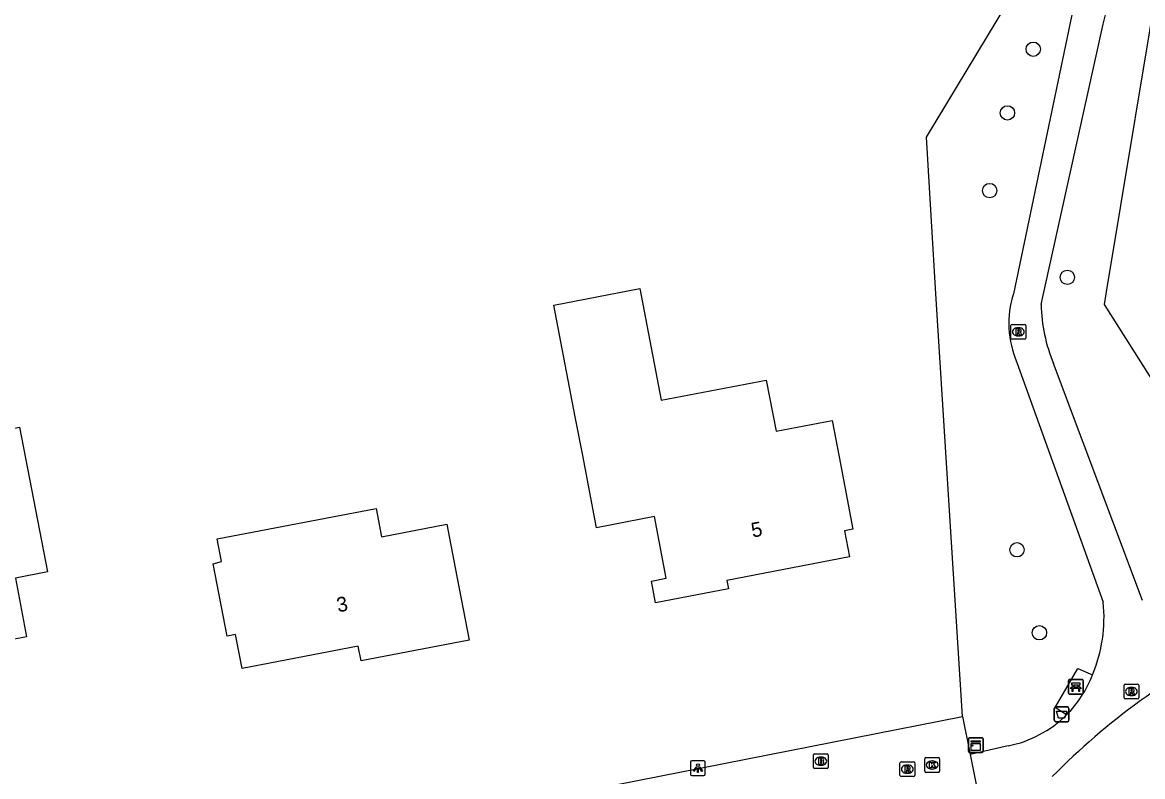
# Model space of a CAD drawing. Extents: x 157663 to 158496, y 379212 to 380934.
# Drawn here: x 158181.3 to 158257.5, y 380217.2 to 380268.5 of the extents above; entities that cross this region are included whole.
import ezdxf

# ---------------------------------------------------------------- set-up
doc = ezdxf.new("R2010")
doc.units = 0
for name, color, linetype in [('IMGEO_Afvalbak', 7, 'Continuous'), ('IMGEO_Bank', 7, 'Continuous'), ('IMGEO_Boom', 7, 'Continuous'), ('IMGEO_Brandkraan', 7, 'Continuous'), ('IMGEO_Groenvoorziening', 7, 'Continuous'), ('IMGEO_Kast', 7, 'Continuous'), ('IMGEO_Kolk', 7, 'Continuous'), ('IMGEO_Lichtpunt', 7, 'Continuous'), ('IMGEO_Pand', 7, 'Continuous'), ('IMGEO_Pand_nummerreeks', 7, 'Continuous'), ('IMGEO_Rijbaan_lokaal_open', 7, 'Continuous'), ('IMGEO_Rioolput', 7, 'Continuous'), ('IMGEO_Voetpad_halfverhard', 7, 'Continuous'), ('IMGEO_Voetpad_open', 7, 'Continuous')]:
    doc.layers.add(name, color=color, linetype=linetype)

msp = doc.modelspace()

# ---------------------------------------------------------------- linework, layer by layer
at = {"layer": 'IMGEO_Afvalbak'}
for p, q in [((158251.58, 380221.889), (158252.37, 380221.889)), ((158252.37, 380221.889), (158251.58, 380221.889)), ((158251.48, 380220.989), (158251.48, 380221.789)), ((158251.48, 380221.789), (158251.48, 380220.989)), ((158252.47, 380221.789), (158252.47, 380220.989)), ((158252.47, 380220.989), (158252.47, 380221.789)), ((158252.37, 380220.889), (158251.58, 380220.889)), ((158251.58, 380220.889), (158252.37, 380220.889))]:
    msp.add_line(p, q, dxfattribs=at)
msp.add_lwpolyline([(158251.623, 380221.603), (158252.327, 380221.603), (158252.178, 380221.133), (158251.772, 380221.133), (158251.623, 380221.603)], dxfattribs=at)
for centre, start, end in [((158251.58, 380221.789), 90, 180), ((158251.58, 380221.789), 90, 180), ((158252.37, 380221.789), 0, 90), ((158252.37, 380221.789), 360, 90), ((158251.58, 380220.989), 180, 270), ((158251.58, 380220.989), 180, 270), ((158252.37, 380220.989), 270, 0), ((158252.37, 380220.989), 270, 0)]:
    msp.add_arc(centre, 0.1, start, end, dxfattribs=at)
at = {"layer": 'IMGEO_Bank'}
for p, q in [((158252.448, 380222.83), (158252.448, 380223.671)), ((158252.448, 380223.671), (158252.448, 380222.83)), ((158252.523, 380223.755), (158253.364, 380223.755)), ((158253.364, 380223.755), (158252.523, 380223.755)), ((158252.757, 380223.261), (158252.757, 380223.367)), ((158252.801, 380223.367), (158252.801, 380223.261)), ((158253.089, 380223.373), (158252.807, 380223.373)), ((158253.095, 380223.261), (158253.095, 380223.367)), ((158253.139, 380223.367), (158253.139, 380223.261)), ((158253.448, 380223.68), (158253.448, 380222.839)), ((158253.448, 380222.839), (158253.448, 380223.68)), ((158253.373, 380222.755), (158252.532, 380222.755)), ((158252.532, 380222.755), (158253.373, 380222.755)), ((158253.145, 380223.153), (158252.752, 380223.153)), ((158252.807, 380223.255), (158253.089, 380223.255))]:
    msp.add_line(p, q, dxfattribs=at)
for points in [[(158252.751, 380223.373), (158252.665, 380223.373), (158252.665, 380223.534), (158253.228, 380223.534), (158253.228, 380223.373), (158253.145, 380223.373)], [(158252.695, 380223.153), (158252.553, 380223.153), (158252.665, 380223.255), (158252.751, 380223.255)], [(158252.745, 380223.146), (158252.745, 380222.939), (158252.702, 380222.939), (158252.702, 380223.146)], [(158253.145, 380223.255), (158253.228, 380223.255), (158253.34, 380223.153), (158253.201, 380223.153)], [(158253.195, 380223.146), (158253.195, 380222.939), (158253.151, 380222.939), (158253.151, 380223.146)]]:
    msp.add_lwpolyline(points, dxfattribs=at)
for centre, radius, start, end in [((158252.526, 380223.677), 0.0779, 92.4484, 184.28452), ((158252.526, 380223.677), 0.0779, 92.4484, 184.28452), ((158252.75, 380223.366), 0.00671, 2.89567, 87.10433), ((158252.807, 380223.366), 0.00671, 92.89567, 177.10433), ((158253.089, 380223.366), 0.00671, 2.89567, 87.10433), ((158253.146, 380223.366), 0.00671, 92.89567, 177.10433), ((158253.37, 380223.677), 0.0779, 2.4484, 94.28452), ((158253.37, 380223.677), 0.0779, 2.4484, 94.28452), ((158252.526, 380222.833), 0.0779, 182.4484, 274.28452), ((158252.526, 380222.833), 0.0779, 182.4484, 274.28452), ((158252.695, 380223.146), 0.00671, 2.89567, 87.10433), ((158252.752, 380223.146), 0.00671, 92.89567, 177.10433), ((158252.75, 380223.262), 0.00671, 272.89567, 357.10433), ((158252.807, 380223.262), 0.00671, 182.89567, 267.10433), ((158253.089, 380223.262), 0.00671, 272.89567, 357.10433), ((158253.146, 380223.262), 0.00671, 182.89567, 267.10433), ((158253.144, 380223.146), 0.00671, 2.89567, 87.10433), ((158253.201, 380223.146), 0.00671, 92.89567, 177.10433), ((158253.37, 380222.833), 0.0779, 272.4484, 4.28452), ((158253.37, 380222.833), 0.0779, 272.4484, 4.28452)]:
    msp.add_arc(centre, radius, start, end, dxfattribs=at)
at = {"layer": 'IMGEO_Boom'}
for centre in [(158250.05, 380266.629), (158248.295, 380262.295), (158247.088, 380257.011), (158252.37, 380251.109), (158248.947, 380232.579), (158250.468, 380226.935)]:
    msp.add_circle(centre, 0.489, dxfattribs=at)
at = {"layer": 'IMGEO_Brandkraan'}
for p, q in [((158235.108, 380217.775), (158235.108, 380218.627)), ((158235.183, 380218.701), (158236.035, 380218.701)), ((158235.596, 380218.481), (158235.621, 380218.481)), ((158236.109, 380218.627), (158236.109, 380217.775)), ((158236.035, 380217.701), (158235.183, 380217.701)), ((158235.619, 380217.921), (158235.594, 380217.921))]:
    msp.add_line(p, q, dxfattribs=at)
for points in [[(158235.108, 380217.775), (158235.108, 380218.627)], [(158235.183, 380218.701), (158236.035, 380218.701)], [(158235.456, 380218.401), (158235.456, 380218.001), (158235.669, 380218.001)], [(158235.687, 380218.401), (158235.456, 380218.401)], [(158235.635, 380218.32), (158235.581, 380218.32), (158235.581, 380218.244)], [(158235.581, 380218.244), (158235.634, 380218.244)], [(158235.643, 380218.168), (158235.581, 380218.168), (158235.581, 380218.087)], [(158235.581, 380218.087), (158235.643, 380218.087)], [(158236.109, 380218.627), (158236.109, 380217.775)], [(158236.035, 380217.701), (158235.183, 380217.701)]]:
    msp.add_lwpolyline(points, dxfattribs=at)
for centre, radius, start, end in [((158235.185, 380218.625), 0.0765, 91.55205, 178.44795), ((158235.185, 380218.625), 0.0765, 91.55205, 178.44795), ((158235.636, 380218.282), 0.0379, 267.82845, 90.93552), ((158235.644, 380218.127), 0.0404, 269.87594, 90.50774), ((158235.675, 380218.252), 0.251, 268.66757, 293.53466), ((158235.691, 380218.256), 0.145, 59.4692, 91.53667), ((158235.716, 380218.303), 0.0922, 285.51372, 58.15012), ((158235.721, 380218.111), 0.105, 301.31148, 78.98903), ((158236.033, 380218.625), 0.0765, 1.55205, 88.44795), ((158236.033, 380218.625), 0.0765, 1.55205, 88.44795), ((158235.185, 380217.777), 0.0765, 181.55205, 268.44795), ((158235.185, 380217.777), 0.0765, 181.55205, 268.44795), ((158236.033, 380217.777), 0.0765, 271.55205, 358.44795), ((158236.033, 380217.777), 0.0765, 271.55205, 358.44795)]:
    msp.add_arc(centre, radius, start, end, dxfattribs=at)
for centre, major_axis, ratio, start_param, end_param in [((158235.595, 380218.201), (-0.387, 0.002), 0.722429, 4.712389, 7.853982), ((158235.62, 380218.201), (-0.39, 0.002), 0.717154, 1.570796, 4.712389)]:
    msp.add_ellipse(centre, major_axis=major_axis, ratio=ratio, start_param=start_param, end_param=end_param, dxfattribs=at)
at = {"layer": 'IMGEO_Groenvoorziening'}
for points in [[(158254.843, 380310.82), (158258.955, 380273.913), (158254.984, 380250), (158254.861, 380249.262), (158262.709, 380236.893), (158282.59, 380240.787)], [(158245.234, 380221.247), (158243.431, 380250), (158242.787, 380260.656), (158248.984, 380270.917), (158241.64, 380308.242)]]:
    msp.add_lwpolyline(points, dxfattribs=at)
at = {"layer": 'IMGEO_Kast'}
for p, q in [((158245.645, 380218.872), (158245.645, 380219.713)), ((158245.645, 380219.713), (158245.645, 380218.872)), ((158245.72, 380219.797), (158246.561, 380219.797)), ((158246.561, 380219.797), (158245.72, 380219.797)), ((158246.645, 380219.722), (158246.645, 380218.881)), ((158246.645, 380218.881), (158246.645, 380219.722)), ((158246.57, 380218.797), (158245.729, 380218.797)), ((158245.729, 380218.797), (158246.57, 380218.797))]:
    msp.add_line(p, q, dxfattribs=at)
for points in [[(158245.84, 380219.587), (158246.44, 380219.587), (158246.44, 380219.502), (158245.84, 380219.502), (158245.84, 380219.587)], [(158245.84, 380219.412), (158246.44, 380219.412), (158246.44, 380218.923), (158245.84, 380218.923), (158245.84, 380219.412)]]:
    msp.add_lwpolyline(points, dxfattribs=at)
msp.add_circle((158245.924, 380219.261), 0.0377, dxfattribs=at)
for centre, start, end in [((158245.723, 380219.719), 92.4484, 184.28452), ((158245.723, 380219.719), 92.4484, 184.28452), ((158246.567, 380219.719), 2.4484, 94.28452), ((158246.567, 380219.719), 2.4484, 94.28452), ((158245.723, 380218.875), 182.4484, 274.28452), ((158245.723, 380218.875), 182.4484, 274.28452), ((158246.567, 380218.875), 272.4484, 4.28452), ((158246.567, 380218.875), 272.4484, 4.28452)]:
    msp.add_arc(centre, 0.0779, start, end, dxfattribs=at)
at = {"layer": 'IMGEO_Kolk'}
for p, q in [((158242.681, 380217.517), (158242.681, 380218.369)), ((158242.756, 380218.443), (158243.608, 380218.443)), ((158243.169, 380218.223), (158243.194, 380218.223)), ((158243.682, 380218.369), (158243.682, 380217.517)), ((158243.608, 380217.443), (158242.756, 380217.443)), ((158243.192, 380217.663), (158243.167, 380217.663))]:
    msp.add_line(p, q, dxfattribs=at)
for points in [[(158242.681, 380217.517), (158242.681, 380218.369)], [(158242.756, 380218.443), (158243.608, 380218.443)], [(158243.002, 380218.143), (158243.125, 380218.143), (158243.125, 380217.992), (158243.255, 380218.143), (158243.419, 380218.143), (158243.273, 380217.992), (158243.426, 380217.743), (158243.274, 380217.743), (158243.189, 380217.907), (158243.125, 380217.84), (158243.125, 380217.743), (158243.002, 380217.743), (158243.002, 380218.143)], [(158243.682, 380218.369), (158243.682, 380217.517)], [(158243.608, 380217.443), (158242.756, 380217.443)]]:
    msp.add_lwpolyline(points, dxfattribs=at)
for centre, start, end in [((158242.758, 380218.367), 91.55205, 178.44795), ((158242.758, 380218.367), 91.55205, 178.44795), ((158243.606, 380218.367), 1.55205, 88.44795), ((158243.606, 380218.367), 1.55205, 88.44795), ((158242.758, 380217.519), 181.55205, 268.44795), ((158242.758, 380217.519), 181.55205, 268.44795), ((158243.606, 380217.519), 271.55205, 358.44795), ((158243.606, 380217.519), 271.55205, 358.44795)]:
    msp.add_arc(centre, 0.0765, start, end, dxfattribs=at)
for centre, major_axis, ratio, start_param, end_param in [((158243.168, 380217.943), (-0.387, 0.002), 0.722429, 4.712389, 7.853982), ((158243.193, 380217.943), (-0.39, 0.002), 0.717154, 1.570796, 4.712389)]:
    msp.add_ellipse(centre, major_axis=major_axis, ratio=ratio, start_param=start_param, end_param=end_param, dxfattribs=at)
at = {"layer": 'IMGEO_Lichtpunt'}
for p, q in [((158226.756, 380218.133), (158226.756, 380217.326)), ((158226.756, 380218.133), (158226.756, 380217.326)), ((158227.658, 380218.228), (158226.85, 380218.228)), ((158227.658, 380218.228), (158226.85, 380218.228)), ((158227.752, 380217.326), (158227.752, 380218.133)), ((158227.752, 380217.326), (158227.752, 380218.133)), ((158226.85, 380217.232), (158227.658, 380217.232)), ((158226.85, 380217.232), (158227.658, 380217.232))]:
    msp.add_line(p, q, dxfattribs=at)
for points in [[(158227.13, 380217.797), (158227.169, 380217.769), (158226.981, 380217.507), (158226.943, 380217.534), (158227.13, 380217.797)], [(158227.232, 380217.749), (158227.279, 380217.749), (158227.279, 380217.427), (158227.232, 380217.427), (158227.232, 380217.749)], [(158227.342, 380217.769), (158227.38, 380217.796), (158227.567, 380217.534), (158227.528, 380217.506), (158227.342, 380217.769)]]:
    msp.add_lwpolyline(points, dxfattribs=at)
msp.add_circle((158227.255, 380217.931), 0.0994, dxfattribs=at)
for centre, start, end in [((158226.85, 380218.133), 90, 180), ((158226.85, 380218.133), 90, 180), ((158227.658, 380218.133), 0, 90), ((158227.658, 380218.133), 0, 90), ((158226.85, 380217.326), 180, 270), ((158226.85, 380217.326), 180, 270), ((158227.658, 380217.326), 270, 0), ((158227.658, 380217.326), 270, 360)]:
    msp.add_arc(centre, 0.0946, start, end, dxfattribs=at)
at = {"layer": 'IMGEO_Pand'}
for points in [[(158223.308, 380250.347), (158224.764, 380242.755), (158231.897, 380244.124), (158232.564, 380240.649), (158236.37, 380241.379), (158236.846, 380238.901), (158237.788, 380233.99), (158237.214, 380233.88), (158237.556, 380232.1), (158229.214, 380230.5), (158229.326, 380229.918), (158224.376, 380228.969), (158224.092, 380230.451), (158225.1, 380230.645), (158224.297, 380234.835), (158220.365, 380234.081), (158219.423, 380238.992), (158218.916, 380241.633), (158217.459, 380249.225), (158223.308, 380250.347)], [(158183.031, 380231.071), (158180.853, 380230.653), (158181.621, 380226.65), (158176.493, 380225.667), (158177.09, 380222.554), (158172.25, 380221.625), (158170.067, 380233.01), (158172.211, 380233.421), (158171.12, 380238.991), (158181.143, 380240.913), (158183.031, 380231.071)], [(158210.185, 380234.322), (158210.755, 380231.348), (158211.697, 380226.437), (158204.357, 380225.029), (158204.168, 380226.017), (158196.268, 380224.502), (158195.824, 380226.815), (158195.248, 380226.705), (158194.306, 380231.616), (158194.861, 380231.781), (158194.565, 380233.323), (158205.386, 380235.399), (158205.755, 380233.472), (158210.185, 380234.322)]]:
    msp.add_lwpolyline(points, dxfattribs=at)
at = {"layer": 'IMGEO_Rijbaan_lokaal_open'}
for points in [[(158169.797, 380202.917), (158190.532, 380210.271), (158193.686, 380211.088), (158245.234, 380221.247)], [(158245.234, 380221.247), (158245.754, 380218.66)], [(158245.754, 380218.66), (158246.209, 380216.392)]]:
    msp.add_lwpolyline(points, dxfattribs=at)
at = {"layer": 'IMGEO_Rioolput'}
for p, q in [((158248.537, 380246.982), (158248.537, 380247.834)), ((158248.612, 380247.908), (158249.464, 380247.908)), ((158249.538, 380247.834), (158249.538, 380246.982)), ((158249.048, 380247.128), (158249.023, 380247.128)), ((158249.025, 380247.688), (158249.05, 380247.688)), ((158249.464, 380246.908), (158248.612, 380246.908)), ((158256.221, 380222.518), (158256.221, 380223.37)), ((158256.296, 380223.444), (158257.148, 380223.444)), ((158257.222, 380223.37), (158257.222, 380222.518)), ((158256.732, 380222.664), (158256.707, 380222.664)), ((158256.709, 380223.224), (158256.734, 380223.224)), ((158257.148, 380222.444), (158256.296, 380222.444)), ((158240.992, 380217.231), (158240.992, 380218.083)), ((158241.067, 380218.157), (158241.919, 380218.157)), ((158241.993, 380218.083), (158241.993, 380217.231)), ((158241.503, 380217.377), (158241.478, 380217.377)), ((158241.48, 380217.937), (158241.505, 380217.937)), ((158241.919, 380217.157), (158241.067, 380217.157))]:
    msp.add_line(p, q, dxfattribs=at)
for points in [[(158248.537, 380246.982), (158248.537, 380247.834)], [(158248.612, 380247.908), (158249.464, 380247.908)], [(158249.538, 380247.834), (158249.538, 380246.982)], [(158249.126, 380247.606), (158248.874, 380247.608), (158248.874, 380247.208)], [(158248.874, 380247.208), (158248.998, 380247.208), (158248.998, 380247.37), (158249.009, 380247.37)], [(158249.052, 380247.527), (158248.998, 380247.527), (158248.998, 380247.446)], [(158248.998, 380247.446), (158249.05, 380247.446)], [(158249.056, 380247.341), (158249.127, 380247.208), (158249.267, 380247.208), (158249.202, 380247.334)], [(158249.464, 380246.908), (158248.612, 380246.908)], [(158256.221, 380222.518), (158256.221, 380223.37)], [(158256.296, 380223.444), (158257.148, 380223.444)], [(158257.222, 380223.37), (158257.222, 380222.518)], [(158256.81, 380223.142), (158256.558, 380223.144), (158256.558, 380222.744)], [(158256.558, 380222.744), (158256.682, 380222.744), (158256.682, 380222.906), (158256.693, 380222.906)], [(158256.736, 380223.063), (158256.682, 380223.063), (158256.682, 380222.982)], [(158256.682, 380222.982), (158256.734, 380222.982)], [(158256.74, 380222.877), (158256.811, 380222.744), (158256.951, 380222.744), (158256.886, 380222.87)], [(158257.148, 380222.444), (158256.296, 380222.444)], [(158240.992, 380217.231), (158240.992, 380218.083)], [(158241.067, 380218.157), (158241.919, 380218.157)], [(158241.993, 380218.083), (158241.993, 380217.231)], [(158241.581, 380217.855), (158241.329, 380217.857), (158241.329, 380217.457)], [(158241.329, 380217.457), (158241.453, 380217.457), (158241.453, 380217.619), (158241.464, 380217.619)], [(158241.507, 380217.776), (158241.453, 380217.776), (158241.453, 380217.695)], [(158241.453, 380217.695), (158241.505, 380217.695)], [(158241.511, 380217.59), (158241.582, 380217.457), (158241.722, 380217.457), (158241.657, 380217.583)], [(158241.919, 380217.157), (158241.067, 380217.157)]]:
    msp.add_lwpolyline(points, dxfattribs=at)
for centre, radius, start, end in [((158248.614, 380247.832), 0.0765, 91.55205, 178.44795), ((158248.614, 380247.832), 0.0765, 91.55205, 178.44795), ((158249.462, 380247.832), 0.0765, 1.55205, 88.44795), ((158249.462, 380247.832), 0.0765, 1.55205, 88.44795), ((158248.614, 380246.984), 0.0765, 181.55205, 268.44795), ((158248.614, 380246.984), 0.0765, 181.55205, 268.44795), ((158249.008, 380247.317), 0.0533, 26.02933, 88.69889), ((158249.034, 380247.635), 0.19, 274.7715, 282.96867), ((158249.058, 380247.431), 0.0964, 77.00612, 93.18647), ((158249.072, 380247.488), 0.0378, 276.66336, 79.67722), ((158249.125, 380247.496), 0.109, 350.36119, 89.41601), ((158249.123, 380247.496), 0.112, 277.58423, 350.98172), ((158249.107, 380247.281), 0.108, 29.51342, 73.79051), ((158249.462, 380246.984), 0.0765, 271.55205, 358.44795), ((158249.462, 380246.984), 0.0765, 271.55205, 358.44795), ((158256.298, 380223.368), 0.0765, 91.55205, 178.44795), ((158256.298, 380223.368), 0.0765, 91.55205, 178.44795), ((158257.146, 380223.368), 0.0765, 1.55205, 88.44795), ((158257.146, 380223.368), 0.0765, 1.55205, 88.44795), ((158256.692, 380222.853), 0.0533, 26.02933, 88.69889), ((158256.718, 380223.171), 0.19, 274.7715, 282.96867), ((158256.742, 380222.967), 0.0964, 77.00612, 93.18647), ((158256.756, 380223.024), 0.0378, 276.66336, 79.67722), ((158256.809, 380223.032), 0.109, 350.36119, 89.41601), ((158256.807, 380223.032), 0.112, 277.58423, 350.98172), ((158256.791, 380222.817), 0.108, 29.51342, 73.79051), ((158256.298, 380222.52), 0.0765, 181.55205, 268.44795), ((158256.298, 380222.52), 0.0765, 181.55205, 268.44795), ((158257.146, 380222.52), 0.0765, 271.55205, 358.44795), ((158257.146, 380222.52), 0.0765, 271.55205, 358.44795), ((158241.069, 380218.081), 0.0765, 91.55205, 178.44795), ((158241.069, 380218.081), 0.0765, 91.55205, 178.44795), ((158241.917, 380218.081), 0.0765, 1.55205, 88.44795), ((158241.917, 380218.081), 0.0765, 1.55205, 88.44795), ((158241.069, 380217.233), 0.0765, 181.55205, 268.44795), ((158241.069, 380217.233), 0.0765, 181.55205, 268.44795), ((158241.463, 380217.566), 0.0533, 26.02933, 88.69889), ((158241.489, 380217.884), 0.19, 274.7715, 282.96867), ((158241.513, 380217.68), 0.0964, 77.00612, 93.18647), ((158241.527, 380217.737), 0.0378, 276.66336, 79.67722), ((158241.58, 380217.745), 0.109, 350.36119, 89.41601), ((158241.578, 380217.745), 0.112, 277.58423, 350.98172), ((158241.562, 380217.53), 0.108, 29.51342, 73.79051), ((158241.917, 380217.233), 0.0765, 271.55205, 358.44795), ((158241.917, 380217.233), 0.0765, 271.55205, 358.44795)]:
    msp.add_arc(centre, radius, start, end, dxfattribs=at)
for centre, major_axis, ratio, start_param, end_param in [((158249.024, 380247.408), (-0.387, 0.002), 0.722429, 4.712389, 7.853982), ((158249.049, 380247.408), (-0.39, 0.002), 0.717154, 1.570796, 4.712389), ((158256.708, 380222.944), (-0.387, 0.002), 0.722429, 4.712389, 7.853982), ((158256.733, 380222.944), (-0.39, 0.002), 0.717154, 1.570796, 4.712389), ((158241.479, 380217.657), (-0.387, 0.002), 0.722429, 4.712389, 7.853982), ((158241.504, 380217.657), (-0.39, 0.002), 0.717154, 1.570796, 4.712389)]:
    msp.add_ellipse(centre, major_axis=major_axis, ratio=ratio, start_param=start_param, end_param=end_param, dxfattribs=at)
at = {"layer": 'IMGEO_Voetpad_halfverhard'}
for points in [[(158252.76, 380269.402), (158248.704, 380250)], [(158250.583, 380249.264), (158250.741, 380250), (158254.795, 380268.32)], [(158248.934, 380245.328), (158254.81, 380229.017)], [(158257.484, 380229.127), (158251.422, 380245.241)], [(158248.342, 380219.248), (158245.754, 380218.66)]]:
    msp.add_lwpolyline(points, dxfattribs=at)
for centre, radius, start, end in [((158231.989, 380274.786), 23.705, 344.17141, 13.27954), ((158255.091, 380247.973), 6.701, 162.39159, 203.24514), ((158261.989, 380249.544), 11.409, 181.40457, 202.15589), ((158244.702, 380227.995), 10.16, 337.29205, 5.77338), ((158285.034, 380184.09), 47.202, 116.35602, 135.54397), ((158246.864, 380226.82), 7.715, 281.04099, 314.94819)]:
    msp.add_arc(centre, radius, start, end, dxfattribs=at)
at = {"layer": 'IMGEO_Voetpad_open'}
msp.add_lwpolyline([(158252.315, 380221.36), (158251.547, 380221.846), (158253.077, 380224.515), (158254.074, 380224.073)], dxfattribs=at)
msp.add_arc((158246.896, 380226.8), 7.679, 314.88851, 339.19599, dxfattribs=at)

# ---------------------------------------------------------------- texts
at = {"layer": 'IMGEO_Pand_nummerreeks'}
for s, rotation, p in [('5', 10.8575, (158230.975, 380233.404)), ('3', 10.85593, (158202.795, 380228.32))]:
    msp.add_text(s, height=1, rotation=rotation, dxfattribs=at).set_placement(p)

doc.saveas('drawing.dxf')
